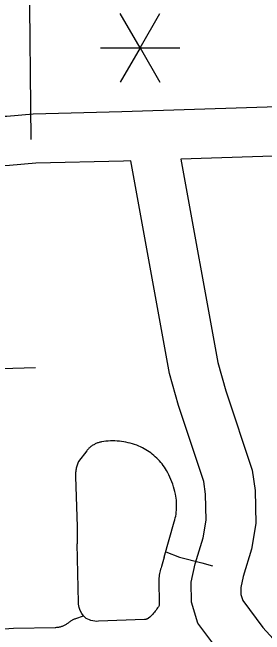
# Model space of a CAD drawing. Extents: x 309348 to 309445, y 336383 to 336484.
# Drawn here: x 309348.954 to 309349.209, y 336398.086 to 336398.714 of the extents above; entities that cross this region are included whole.
import ezdxf

# ---------------------------------------------------------------- set-up
doc = ezdxf.new("R2010")
doc.units = 0
doc.layers.add('R_Annotation', color=7, linetype='Continuous')

msp = doc.modelspace()

# ---------------------------------------------------------------- linework, layer by layer
at = {"layer": 'R_Annotation'}
for p, q in [((309349.08298, 336398.67836), (309349.06297, 336398.71301)), ((309349.08298, 336398.67836), (309349.10299, 336398.71301)), ((309349.04297, 336398.67836), (309349.08298, 336398.67836)), ((309349.08298, 336398.67836), (309349.06297, 336398.6437)), ((309349.08298, 336398.67836), (309349.123, 336398.67836)), ((309349.08298, 336398.67836), (309349.10299, 336398.6437))]:
    msp.add_line(p, q, dxfattribs=at)
for points in [[(309348.97071, 336398.75347), (309348.97264, 336398.58584)], [(309348.94258, 336398.60936), (309348.94839, 336398.60945), (309348.9748, 336398.61176), (309349.06465, 336398.61397), (309349.8623, 336398.6397)], [(309349.8382, 336398.589), (309349.12409, 336398.56591), (309349.16152, 336398.36077), (309349.16955, 336398.33196), (309349.19638, 336398.25201), (309349.1991, 336398.23149), (309349.19984, 336398.19801), (309349.19545, 336398.17224), (309349.18718, 336398.14469), (309349.18471, 336398.13369), (309349.18475, 336398.12662), (309349.18663, 336398.1206), (309349.20714, 336398.09303), (309349.30182, 336397.98954)], [(309349.26594, 336397.95466), (309349.16852, 336398.06115), (309349.14144, 336398.09756), (309349.13477, 336398.11885), (309349.13467, 336398.1391), (309349.13877, 336398.15737), (309349.14666, 336398.18367), (309349.14973, 336398.20169), (309349.14916, 336398.22763), (309349.14743, 336398.24066), (309349.12171, 336398.31729), (309349.11273, 336398.34954), (309349.07355, 336398.56422), (309349.0661, 336398.56397), (309348.97759, 336398.5618), (309348.95098, 336398.55947), (309348.93125, 336398.55915)], [(309348.91968, 336398.35386), (309348.97736, 336398.3557)], [(309349.10723, 336398.16402), (309349.11755, 336398.1998), (309349.11808, 336398.20175), (309349.11854, 336398.20372), (309349.11893, 336398.2057), (309349.11926, 336398.2077), (309349.11951, 336398.20971), (309349.1197, 336398.21172), (309349.11981, 336398.21374), (309349.11986, 336398.21576), (309349.11984, 336398.21778), (309349.11975, 336398.2198), (309349.11959, 336398.22182), (309349.11936, 336398.22383), (309349.11906, 336398.22583), (309349.11869, 336398.22782), (309349.11814, 336398.23032), (309349.11751, 336398.23281), (309349.11679, 336398.23527), (309349.116, 336398.23771), (309349.11513, 336398.24012), (309349.11417, 336398.2425), (309349.11314, 336398.24485), (309349.11203, 336398.24716), (309349.11085, 336398.24944), (309349.1096, 336398.25167), (309349.10856, 336398.25338), (309349.10747, 336398.25505), (309349.10632, 336398.25668), (309349.10512, 336398.25827), (309349.10386, 336398.25982), (309349.10255, 336398.26133), (309349.1012, 336398.26279), (309349.09979, 336398.2642), (309349.09834, 336398.26557), (309349.09684, 336398.26689), (309349.0953, 336398.26815), (309349.09371, 336398.26936), (309349.09209, 336398.27052), (309349.09043, 336398.27162), (309349.08873, 336398.27267), (309349.087, 336398.27365), (309349.08523, 336398.27458), (309349.08344, 336398.27545), (309349.08161, 336398.27625), (309349.07952, 336398.2771), (309349.0774, 336398.27787), (309349.07525, 336398.27857), (309349.07308, 336398.27919), (309349.07089, 336398.27975), (309349.06868, 336398.28023), (309349.06646, 336398.28063), (309349.06423, 336398.28096), (309349.06198, 336398.28122), (309349.05973, 336398.2814), (309349.05748, 336398.2815), (309349.05522, 336398.28153), (309349.05296, 336398.28148), (309349.05071, 336398.28135), (309349.04846, 336398.28115), (309349.04622, 336398.28087), (309349.04399, 336398.28052), (309349.04315, 336398.28036), (309349.04232, 336398.28017), (309349.0415, 336398.27995), (309349.04069, 336398.2797), (309349.03989, 336398.27943), (309349.03909, 336398.27912), (309349.03831, 336398.27879), (309349.03754, 336398.27843), (309349.03678, 336398.27804), (309349.03604, 336398.27763), (309349.03531, 336398.27719), (309349.03459, 336398.27673), (309349.0339, 336398.27624), (309349.03322, 336398.27573), (309349.03256, 336398.27519), (309349.03191, 336398.27463), (309349.03129, 336398.27405), (309349.03069, 336398.27345), (309349.03011, 336398.27283), (309349.02955, 336398.27218), (309349.02902, 336398.27152), (309349.02081, 336398.26091), (309349.02037, 336398.25995), (309349.01996, 336398.25898), (309349.01958, 336398.258), (309349.01924, 336398.257), (309349.01892, 336398.25599), (309349.01864, 336398.25497), (309349.0184, 336398.25394), (309349.01818, 336398.25291), (309349.018, 336398.25187), (309349.01786, 336398.25082), (309349.01775, 336398.24977), (309349.01767, 336398.24872), (309349.01763, 336398.24766), (309349.01763, 336398.24661), (309349.01766, 336398.24555)], [(309349.01766, 336398.24555), (309349.01922, 336398.19472), (309349.01938, 336398.17775)], [(309349.02585, 336398.10494), (309349.02412, 336398.10721), (309349.02248, 336398.11019), (309349.02134, 336398.1134), (309349.02072, 336398.11675), (309349.02062, 336398.11844), (309349.01938, 336398.17775)], [(309349.10723, 336398.16402), (309349.1046, 336398.15488), (309349.10411, 336398.15344), (309349.10366, 336398.15199), (309349.10327, 336398.15052), (309349.10293, 336398.14904), (309349.10263, 336398.14755), (309349.10239, 336398.14606), (309349.10219, 336398.14455), (309349.10205, 336398.14304), (309349.10195, 336398.14152), (309349.10191, 336398.14), (309349.10192, 336398.13848), (309349.10233, 336398.11905), (309349.10221, 336398.11784), (309349.10213, 336398.11663), (309349.10208, 336398.11541), (309349.1014, 336398.11421), (309349.10069, 336398.11302), (309349.09994, 336398.11187), (309349.09915, 336398.11073), (309349.09832, 336398.10963), (309349.09746, 336398.10855), (309349.09656, 336398.1075), (309349.09563, 336398.10648), (309349.09466, 336398.1055), (309349.09366, 336398.10454), (309349.09264, 336398.10362), (309349.09158, 336398.10273), (309349.09139, 336398.10258), (309349.09119, 336398.10244), (309349.09098, 336398.1023), (309349.09077, 336398.10217), (309349.09056, 336398.10204), (309349.09034, 336398.10193), (309349.09012, 336398.10182), (309349.0899, 336398.10172), (309349.08967, 336398.10163), (309349.08944, 336398.10154), (309349.08921, 336398.10146), (309349.08897, 336398.10139), (309349.08873, 336398.10133), (309349.08849, 336398.10128), (309349.08825, 336398.10124), (309349.08801, 336398.1012), (309349.08776, 336398.10118), (309349.08752, 336398.10116), (309349.08727, 336398.10115), (309349.04099, 336398.09948), (309349.03889, 336398.09937), (309349.03713, 336398.09958), (309349.03514, 336398.09983), (309349.03332, 336398.10039), (309349.0318, 336398.101), (309349.03025, 336398.10153), (309349.02859, 336398.10232), (309349.02622, 336398.10453), (309349.02585, 336398.10494)], [(309349.10883, 336398.16955), (309349.12267, 336398.16403), (309349.1455, 336398.15832), (309349.156, 336398.15555)], [(309348.91577, 336398.08971), (309348.95489, 336398.09254), (309348.99712, 336398.09329), (309348.99788, 336398.09332), (309348.99864, 336398.09337), (309348.9994, 336398.09345), (309349.00015, 336398.09355), (309349.0009, 336398.09368), (309349.00164, 336398.09383), (309349.00238, 336398.09401), (309349.00311, 336398.09421), (309349.00384, 336398.09443), (309349.00456, 336398.09468), (309349.00526, 336398.09496), (309349.00596, 336398.09526), (309349.00665, 336398.09558), (309349.00733, 336398.09592), (309349.008, 336398.09629), (309349.00865, 336398.09668), (309349.00929, 336398.09709), (309349.00991, 336398.09752), (309349.01053, 336398.09797), (309349.01112, 336398.09845), (309349.0117, 336398.0989), (309349.01229, 336398.09934), (309349.01289, 336398.09976), (309349.01351, 336398.10015), (309349.01415, 336398.10053), (309349.01479, 336398.10088), (309349.01545, 336398.10121), (309349.01611, 336398.10152), (309349.01679, 336398.1018), (309349.01748, 336398.10207), (309349.01817, 336398.1023), (309349.02585, 336398.10494)]]:
    msp.add_lwpolyline(points, dxfattribs=at)

doc.saveas('drawing.dxf')
